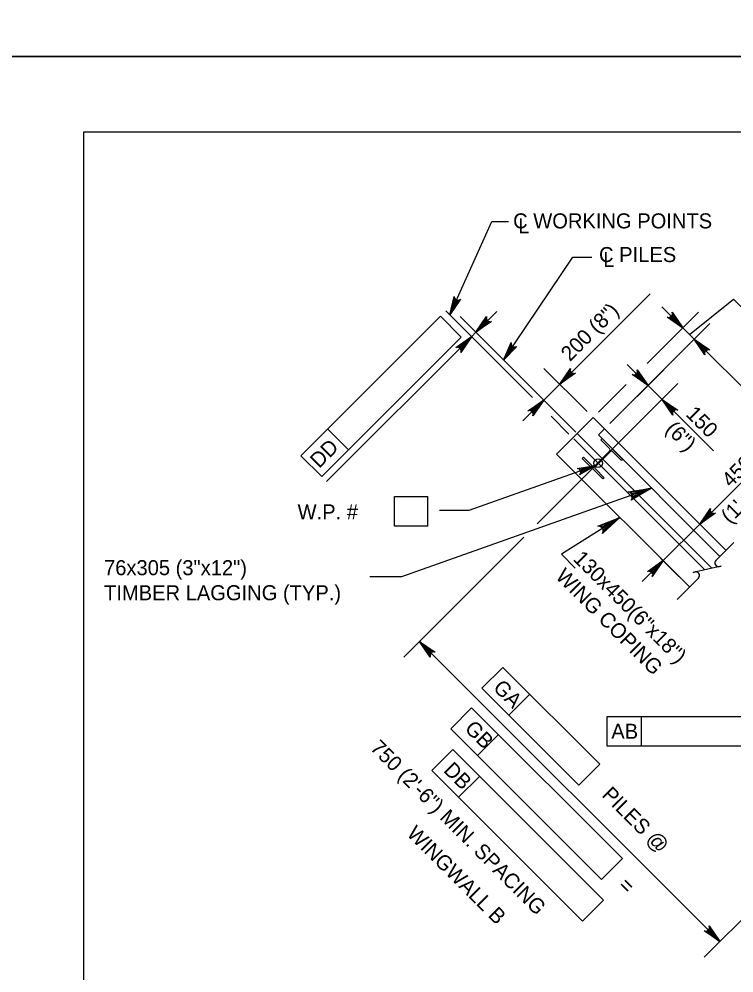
# Model space of a CAD drawing. Extents: x 635440 to 640306, y 296653 to 298484.
# Drawn here: x 639303.6 to 639446.1, y 297064.6 to 297255 of the extents above; entities that cross this region are included whole.
import ezdxf

# ---------------------------------------------------------------- set-up
doc = ezdxf.new("R2010")
doc.units = 0
for name, color, linetype in [('2', 7, 'Continuous'), ('3', 7, 'Continuous'), ('4', 7, 'Continuous'), ('5', 7, 'Continuous'), ('8', 7, 'Continuous'), ('PLT-BNDY', 7, 'Continuous')]:
    doc.layers.add(name, color=color, linetype=linetype)

# ---------------------------------------------------------------- blocks, each defined once
blk = doc.blocks.new('HPILE')
at = {"layer": '3'}
for p, q in [((-0.12, -2.66), (-0.12, 2.66)), ((0.12, 2.66), (0.12, -2.66)), ((-3.67, -3.1), (-0.56, -3.1))]:
    blk.add_line(p, q, dxfattribs=at)
for points in [[(-0.56, 3.1), (-3.67, 3.1), (-3.67, 3.54), (3.67, 3.54), (3.67, 3.1), (0.56, 3.1)], [(0.56, -3.1), (3.67, -3.1), (3.67, -3.54), (-3.67, -3.54), (-3.67, -3.1)]]:
    blk.add_lwpolyline(points, dxfattribs=at)
for centre, start, end in [((-0.56, 2.66), 0, 90), ((0.56, 2.66), 90, 180), ((-0.56, -2.66), 270, 0), ((0.56, -2.66), 180, 270)]:
    blk.add_arc(centre, 0.438, start, end, dxfattribs=at)

msp = doc.modelspace()

# ---------------------------------------------------------------- linework, layer by layer
at = {"layer": '2'}
for p, q in [((639316.46, 296668.46), (639316.46, 297232.46)), ((639316.46, 297232.46), (640102.46, 297232.46)), ((639418.02, 297175.45), (639410.71, 297168.14)), ((639444.52, 297148.95), (639418.02, 297175.45)), ((639437.21, 297141.65), (639410.71, 297168.14))]:
    msp.add_line(p, q, dxfattribs=at)
at = {"layer": '3'}
for p in [(639420.29, 297173.19), (639443.3, 297147.74)]:
    msp.add_line(p, (639419.07, 297171.97), dxfattribs=at)
at = {"layer": '4'}
for p, q in [((639397.81, 297214.57), (639401.12, 297214.57)), ((639413.99, 297207.47), (639417.75, 297207.47)), ((639411.35, 297182.13), (639429.36, 297200.14)), ((639437.22, 297192.02), (639445.99, 297199.09)), ((639445.99, 297199.09), (639461.57, 297183.51)), ((639405.9, 297179.45), (639388.62, 297196.74)), ((639394.65, 297192.45), (639398.82, 297196.63)), ((639428.79, 297186.22), (639439.04, 297196.47)), ((639438.17, 297191.07), (639431.73, 297197.51)), ((639359.73, 297167.84), (639387.57, 297195.69)), ((639387.57, 297195.69), (639391.74, 297191.51)), ((639414.55, 297172.55), (639391.51, 297195.59)), ((639421.37, 297174.28), (639441.3, 297194.2)), ((639435.91, 297193.34), (639433.3, 297195.94)), ((639394.65, 297192.45), (639393.77, 297191.58)), ((639363.9, 297163.67), (639391.74, 297191.51)), ((639393.77, 297191.58), (639364.88, 297162.69)), ((639497.51, 297131.73), (639438.17, 297191.07)), ((639440.95, 297188.29), (639443.04, 297186.2)), ((639416.83, 297176.65), (639408.21, 297185.26)), ((639421.37, 297174.28), (639432.1, 297185)), ((639428.97, 297181.87), (639424.79, 297186.04)), ((639434.88, 297182.22), (639406.89, 297154.22)), ((639408.16, 297178.94), (639411.35, 297182.13)), ((639419.11, 297176.54), (639424.61, 297182.04)), ((639428.97, 297181.87), (639431.75, 297179.08)), ((639408.16, 297178.94), (639403.98, 297174.77)), ((639431.75, 297179.08), (639442.03, 297168.8)), ((639413.2, 297172.15), (639409.62, 297175.74)), ((639365.07, 297173.19), (639369.25, 297169.02)), ((639441.7, 297145.4), (639414.84, 297172.26)), ((639440.28, 297145.08), (639414.17, 297171.19)), ((639439.27, 297154.2), (639455.14, 297170.07)), ((639359.73, 297167.84), (639363.9, 297163.67)), ((639378.45, 297159.7), (639385.05, 297159.7)), ((639378.45, 297153.79), (639378.45, 297159.7)), ((639385.05, 297153.79), (639385.05, 297159.7)), ((639431.97, 297146.89), (639439.27, 297154.2)), ((639438.83, 297154.64), (639442.41, 297151.07)), ((639385.05, 297153.79), (639378.45, 297153.79)), ((639404.21, 297151.55), (639380.29, 297127.62)), ((639431.97, 297146.89), (639427.79, 297142.72)), ((639431.53, 297147.33), (639435.1, 297143.76)), ((639443.31, 297070.87), (639383.42, 297130.76)), ((639400.03, 297125.59), (639395.86, 297121.42)), ((639400.03, 297125.59), (639419.33, 297106.29)), ((639395.86, 297121.42), (639415.16, 297102.12)), ((639405.38, 297120.24), (639401.21, 297116.07)), ((639393.8, 297117.53), (639389.62, 297113.35)), ((639393.8, 297117.53), (639423.87, 297087.46)), ((639420.8, 297115.78), (639456.11, 297115.78)), ((639420.8, 297109.87), (639420.8, 297115.78)), ((639427.65, 297109.87), (639427.65, 297115.78)), ((639389.62, 297113.35), (639419.69, 297083.29)), ((639399.14, 297112.18), (639394.97, 297108.01)), ((639390.02, 297109.19), (639385.84, 297105.02)), ((639390.02, 297109.19), (639420.09, 297079.13)), ((639456.11, 297109.87), (639420.8, 297109.87)), ((639385.84, 297105.02), (639415.91, 297074.95)), ((639419.33, 297106.29), (639415.16, 297102.12)), ((639395.37, 297103.85), (639391.19, 297099.67)), ((639467.28, 297094.84), (639440.18, 297067.74)), ((639423.87, 297087.46), (639419.69, 297083.29)), ((639420.09, 297079.13), (639415.91, 297074.95))]:
    msp.add_line(p, q, dxfattribs=at)
for points in [[(639389.43, 297195.92), (639397.81, 297214.57)], [(639400.17, 297186.92), (639413.99, 297207.47)], [(639389.43, 297195.92), (639390.32, 297199.61), (639390.39, 297199.27), (639390.56, 297199.03), (639390.77, 297198.89), (639391.01, 297198.82), (639391.3, 297198.85), (639391.6, 297199.04), (639389.43, 297195.92), (639391.3, 297198.85), (639391.01, 297198.82), (639389.43, 297195.92), (639390.77, 297198.89), (639390.56, 297199.03), (639389.43, 297195.92), (639390.39, 297199.27)], [(639435.91, 297193.34), (639432.78, 297195.48), (639433.12, 297195.41), (639433.4, 297195.49), (639433.61, 297195.63), (639433.76, 297195.84), (639433.83, 297196.12), (639433.76, 297196.46), (639435.91, 297193.34), (639433.83, 297196.12), (639433.76, 297195.84), (639435.91, 297193.34), (639433.61, 297195.63), (639433.4, 297195.49), (639435.91, 297193.34), (639433.12, 297195.41)], [(639394.65, 297192.45), (639396.79, 297195.59), (639396.73, 297195.24), (639396.8, 297194.96), (639396.95, 297194.75), (639397.15, 297194.61), (639397.43, 297194.53), (639397.78, 297194.6), (639394.65, 297192.45), (639397.43, 297194.53), (639397.15, 297194.61), (639394.65, 297192.45), (639396.95, 297194.75), (639396.8, 297194.96), (639394.65, 297192.45), (639396.73, 297195.24)], [(639393.77, 297191.58), (639391.63, 297188.45), (639391.69, 297188.79), (639391.62, 297189.08), (639391.48, 297189.28), (639391.27, 297189.43), (639390.99, 297189.5), (639390.64, 297189.44), (639393.77, 297191.58), (639390.99, 297189.5), (639391.27, 297189.43), (639393.77, 297191.58), (639391.48, 297189.28), (639391.62, 297189.08), (639393.77, 297191.58), (639391.69, 297188.79)], [(639400.17, 297186.92), (639401.67, 297190.41), (639401.68, 297190.06), (639401.81, 297189.8), (639401.99, 297189.62), (639402.22, 297189.52), (639402.51, 297189.5), (639402.84, 297189.63), (639400.17, 297186.92), (639402.51, 297189.5), (639402.22, 297189.52), (639400.17, 297186.92), (639401.99, 297189.62), (639401.81, 297189.8), (639400.17, 297186.92), (639401.68, 297190.06)], [(639438.17, 297191.07), (639441.3, 297188.93), (639440.96, 297188.99), (639440.67, 297188.92), (639440.47, 297188.77), (639440.32, 297188.57), (639440.25, 297188.29), (639440.31, 297187.94), (639438.17, 297191.07), (639440.25, 297188.29), (639440.32, 297188.57), (639438.17, 297191.07), (639440.47, 297188.77), (639440.67, 297188.92), (639438.17, 297191.07), (639440.96, 297188.99)], [(639411.35, 297182.13), (639413.49, 297185.26), (639413.43, 297184.92), (639413.5, 297184.63), (639413.64, 297184.43), (639413.85, 297184.28), (639414.13, 297184.21), (639414.48, 297184.27), (639411.35, 297182.13), (639414.13, 297184.21), (639413.85, 297184.28), (639411.35, 297182.13), (639413.64, 297184.43), (639413.5, 297184.63), (639411.35, 297182.13), (639413.43, 297184.92)], [(639428.97, 297181.87), (639425.83, 297184.01), (639426.18, 297183.95), (639426.46, 297184.02), (639426.67, 297184.17), (639426.81, 297184.37), (639426.89, 297184.66), (639426.82, 297185), (639428.97, 297181.87), (639426.89, 297184.66), (639426.81, 297184.37), (639428.97, 297181.87), (639426.67, 297184.17), (639426.46, 297184.02), (639428.97, 297181.87), (639426.18, 297183.95)], [(639408.16, 297178.94), (639406.02, 297175.81), (639406.08, 297176.15), (639406.01, 297176.44), (639405.86, 297176.64), (639405.65, 297176.79), (639405.37, 297176.86), (639405.03, 297176.8), (639408.16, 297178.94), (639405.37, 297176.86), (639405.65, 297176.79), (639408.16, 297178.94), (639405.86, 297176.64), (639406.01, 297176.44), (639408.16, 297178.94), (639406.08, 297176.15)], [(639431.75, 297179.08), (639434.88, 297176.94), (639434.54, 297177.01), (639434.25, 297176.93), (639434.05, 297176.79), (639433.9, 297176.58), (639433.83, 297176.3), (639433.89, 297175.95), (639431.75, 297179.08), (639433.83, 297176.3), (639433.9, 297176.58), (639431.75, 297179.08), (639434.05, 297176.79), (639434.25, 297176.93), (639431.75, 297179.08), (639434.54, 297177.01)], [(639418.56, 297165.9), (639393.22, 297156.88), (639387.41, 297156.88)], [(639418.56, 297165.9), (639415.29, 297163.99), (639415.49, 297164.27), (639415.55, 297164.56), (639415.5, 297164.81), (639415.38, 297165.03), (639415.15, 297165.22), (639414.82, 297165.31), (639418.56, 297165.9), (639415.15, 297165.22), (639415.38, 297165.03), (639418.56, 297165.9), (639415.5, 297164.81), (639415.55, 297164.56), (639418.56, 297165.9), (639415.49, 297164.27)], [(639429.67, 297161.37), (639379.84, 297143.66), (639373.51, 297143.66)], [(639429.67, 297161.37), (639425.57, 297158.99), (639425.82, 297159.34), (639425.89, 297159.7), (639425.84, 297160.01), (639425.68, 297160.29), (639425.4, 297160.52), (639424.98, 297160.63), (639429.67, 297161.37), (639425.4, 297160.52), (639425.68, 297160.29), (639429.67, 297161.37), (639425.84, 297160.01), (639425.89, 297159.7), (639429.67, 297161.37), (639425.82, 297159.34)], [(639439.27, 297154.2), (639441.42, 297157.33), (639441.35, 297156.99), (639441.43, 297156.71), (639441.57, 297156.5), (639441.78, 297156.35), (639442.06, 297156.28), (639442.41, 297156.34), (639439.27, 297154.2), (639442.06, 297156.28), (639441.78, 297156.35), (639439.27, 297154.2), (639441.57, 297156.5), (639441.43, 297156.71), (639439.27, 297154.2), (639441.35, 297156.99)], [(639423.37, 297155.49), (639411.68, 297148.17), (639414.45, 297145.4)], [(639423.37, 297155.49), (639419.88, 297152.28), (639420.05, 297152.68), (639420.04, 297153.04), (639419.92, 297153.33), (639419.71, 297153.57), (639419.39, 297153.74), (639418.95, 297153.76), (639423.37, 297155.49), (639419.39, 297153.74), (639419.71, 297153.57), (639423.37, 297155.49), (639419.92, 297153.33), (639420.04, 297153.04), (639423.37, 297155.49), (639420.05, 297152.68)], [(639431.97, 297146.89), (639429.82, 297143.76), (639429.89, 297144.1), (639429.81, 297144.39), (639429.67, 297144.59), (639429.46, 297144.74), (639429.18, 297144.81), (639428.83, 297144.75), (639431.97, 297146.89), (639429.18, 297144.81), (639429.46, 297144.74), (639431.97, 297146.89), (639429.67, 297144.59), (639429.81, 297144.39), (639431.97, 297146.89), (639429.89, 297144.1)], [(639383.42, 297130.76), (639386.55, 297128.61), (639386.21, 297128.68), (639385.93, 297128.6), (639385.72, 297128.46), (639385.57, 297128.25), (639385.5, 297127.97), (639385.56, 297127.62), (639383.42, 297130.76), (639385.5, 297127.97), (639385.57, 297128.25), (639383.42, 297130.76), (639385.72, 297128.46), (639385.93, 297128.6), (639383.42, 297130.76), (639386.21, 297128.68)], [(639443.31, 297070.87), (639440.17, 297073.01), (639440.52, 297072.95), (639440.8, 297073.02), (639441.01, 297073.17), (639441.15, 297073.38), (639441.23, 297073.66), (639441.16, 297074), (639443.31, 297070.87), (639441.23, 297073.66), (639441.15, 297073.38), (639443.31, 297070.87), (639441.01, 297073.17), (639440.8, 297073.02), (639443.31, 297070.87), (639440.52, 297072.95)]]:
    msp.add_lwpolyline(points, dxfattribs=at)
for points in [[(639389.43, 297195.92), (639390.87, 297198.51), (639390.42, 297198.71)], [(639396.39, 297194.89), (639397.08, 297194.19), (639394.65, 297192.45)], [(639434.17, 297195.77), (639433.47, 297195.08), (639435.91, 297193.34)], [(639391.34, 297189.84), (639392.03, 297189.15), (639393.77, 297191.58)], [(639440.61, 297189.33), (639439.91, 297188.64), (639438.17, 297191.07)], [(639400.17, 297186.92), (639402.03, 297189.24), (639401.62, 297189.51)], [(639413.09, 297184.56), (639413.78, 297183.87), (639411.35, 297182.13)], [(639427.23, 297184.3), (639426.53, 297183.61), (639428.97, 297181.87)], [(639405.72, 297177.2), (639406.42, 297176.51), (639408.16, 297178.94)], [(639434.18, 297177.35), (639433.49, 297176.65), (639431.75, 297179.08)], [(639418.56, 297165.9), (639415.7, 297165.14), (639415.86, 297164.68)], [(639429.67, 297161.37), (639426.8, 297160.61), (639426.97, 297160.15)], [(639441.01, 297156.64), (639441.71, 297155.94), (639439.27, 297154.2)], [(639429.53, 297145.15), (639430.23, 297144.46), (639431.97, 297146.89)], [(639385.86, 297129.02), (639385.16, 297128.32), (639383.42, 297130.76)], [(639441.57, 297073.31), (639440.87, 297072.61), (639443.31, 297070.87)]]:
    msp.add_lwpolyline(points, close=True, dxfattribs=at)
msp.add_circle((639419.01, 297166.35), 0.85, dxfattribs=at)
at = {"layer": '8'}
for p, q in [((639446.08, 297150.51), (639442.49, 297146.93)), ((639439.06, 297143.49), (639434.74, 297139.17))]:
    msp.add_line(p, q, dxfattribs=at)
msp.add_lwpolyline([(639443.18, 297145.74), (639443.52, 297145.82), (639437.98, 297144.55), (639438.35, 297144.64)], dxfattribs=at)
for centre, start, end in [((639443, 297146.42), 135, 285), ((639438.51, 297143.94), 320.3286, 102.8672)]:
    msp.add_arc(centre, 0.71, start, end, dxfattribs=at)
at = {"layer": 'PLT-BNDY'}
for points in [[(639276.46, 297841.46), (640117.46, 297841.46), (640117.46, 297247.46), (639276.46, 297247.46)], [(639276.46, 297247.46), (640117.46, 297247.46), (640117.46, 296653.46), (639276.46, 296653.46)]]:
    msp.add_lwpolyline(points, close=True, dxfattribs=at)

# ---------------------------------------------------------------- block references
at = {"layer": '3', "xscale": 0.78743606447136, "yscale": 0.7874360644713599, "rotation": -45.00000000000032}
msp.add_blockref('HPILE', (639419.88, 297167.22), dxfattribs=at)

# ---------------------------------------------------------------- texts
at = {"layer": '4'}
for s, height, p in [('C WORKING POINTS', 3.0001, (639402.07, 297213.19)), ('L', 3, (639403.1, 297212.19)), ('C PILES', 3, (639419.2, 297206.47)), ('L', 3, (639420.04, 297205.5)), ('W.P. # ', 3, (639359.1, 297155.12)), ('AB', 3, (639421.64, 297111.35))]:
    msp.add_text(s, height=height, dxfattribs=at).set_placement(p)
for s, height, rotation, p in [('200 (8")', 3, 45, (639413.4, 297186.5)), ('DD', 3, 45, (639363.4, 297165.21)), ('GA', 3, 314.9382, (639397.9, 297121.33)), ('GB', 3, 314.9382, (639392.23, 297113.19)), ('750 (2\'-6") MIN. SPACING', 3.0001, 315, (639373.39, 297109.32)), ('DB', 3, 314.9382, (639388.02, 297104.9)), ('PILES @', 3, 314.9382, (639419.59, 297099.99)), ('WINGWALL B', 3, 315, (639380.67, 297092.2)), ('=', 3, 314.9382, (639422.82, 297081.85))]:
    msp.add_text(s, height=height, rotation=rotation, dxfattribs=at).set_placement(p)
at = {"layer": '5'}
for s, height, rotation, p in [('150', 3, 315, (639436.32, 297175.93)), ('(6")', 3, 315, (639432.26, 297172.92)), ('450', 3, 45, (639445.46, 297161.32)), ('(1\'-6")', 3, 45, (639445.31, 297154.1)), ('130x450(6"x18")', 3.0001, 315, (639413.88, 297147.07)), ('WING COPING', 3.0001, 315, (639410.34, 297143.53))]:
    msp.add_text(s, height=height, rotation=rotation, dxfattribs=at).set_placement(p)
for s, p in [('76x305 (3"x12")', (639320.51, 297143.99)), ('TIMBER LAGGING (TYP.)', (639320.51, 297138.99))]:
    msp.add_text(s, height=3.0001, dxfattribs=at).set_placement(p)

doc.saveas('drawing.dxf')
